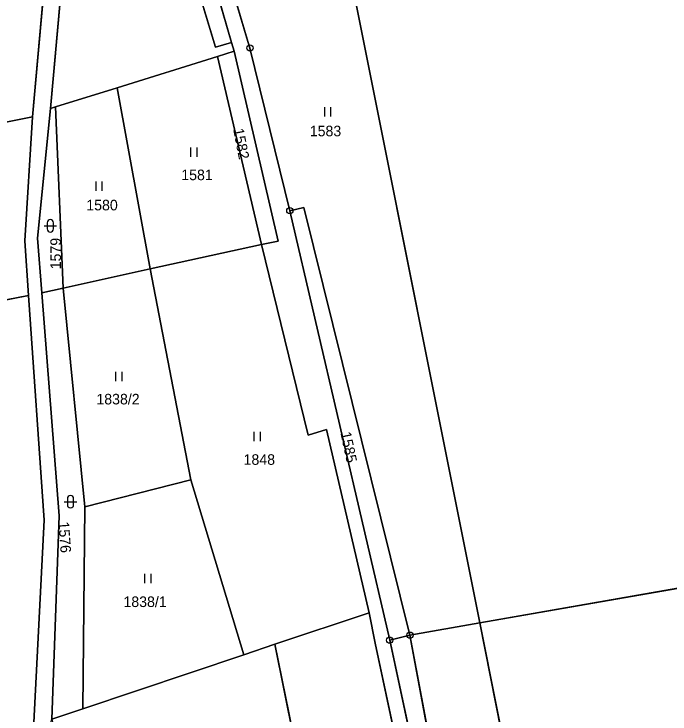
# Model space of a CAD drawing. Extents: x -689422 to -685210, y -987725 to -982160.
# Drawn here: x -687382 to -687276.5, y -986417.1 to -986304.5 of the extents above; entities that cross this region are included whole.
import ezdxf

# ---------------------------------------------------------------- set-up
doc = ezdxf.new("R2010")
doc.units = 0
for name, color, linetype in [('KN_Hranice_parcel', 7, 'Continuous'), ('KN_Parcelni cisla', 7, 'Continuous'), ('KN_Polygon parcely', 7, 'Continuous'), ('KN_POZEMKY_ORNA PUDA', 7, 'Continuous'), ('KN_POZEMKY_OSTATNI PLOCHA', 7, 'Continuous'), ('KN_POZEMKY_TTP', 7, 'Continuous'), ('KN_VYUZITI_17_ostatni plocha_ostatni komunikace', 7, 'Continuous'), ('KN_VYUZITI_26_ostatni plocha_jina plocha', 7, 'Continuous'), ('KN_VYUZITI_27_ostatni plocha_neplodna puda', 7, 'Continuous'), ('KN_Značky bodu BP', 7, 'Continuous'), ('KN_Značky kultur', 7, 'Continuous')]:
    doc.layers.add(name, color=color, linetype=linetype)

msp = doc.modelspace()

# ---------------------------------------------------------------- linework, layer by layer
at = {"layer": 'KN_Hranice_parcel'}
for p, q in [((-687307.1, -986402.43), (-687333.85, -986268.5)), ((-687347.02, -986309.04), (-687346.61, -986310.44)), ((-687349.27, -986311.27), (-687346.61, -986310.44)), ((-687365.41, -986316.31), (-687349.27, -986311.27)), ((-687342.18, -986341.56), (-687349.27, -986311.27)), ((-687375.34, -986319.4), (-687365.41, -986316.31)), ((-687360.09, -986345.48), (-687365.41, -986316.31)), ((-687376.13, -986319.65), (-687375.34, -986319.4)), ((-687374.09, -986348.55), (-687375.34, -986319.4)), ((-687390.37, -986323.27), (-687379.04, -986320.98)), ((-687321.59, -986405.2), (-687337.65, -986336.11)), ((-687360.09, -986345.48), (-687342.18, -986341.56)), ((-687374.09, -986348.55), (-687360.09, -986345.48)), ((-687360.09, -986345.48), (-687353.55, -986379.41)), ((-687374.09, -986348.55), (-687377.52, -986349.3)), ((-687370.62, -986383.76), (-687374.09, -986348.55)), ((-687399.7, -986353.64), (-687379.64, -986349.72)), ((-687353.55, -986379.41), (-687370.62, -986383.76)), ((-687353.55, -986379.41), (-687345.06, -986407.56)), ((-687307.1, -986402.43), (-687173.3, -986379)), ((-687370.95, -986416.25), (-687370.62, -986383.76)), ((-687324.91, -986400.79), (-687340.04, -986405.87)), ((-687318.33, -986404.4), (-687307.1, -986402.43)), ((-687280.63, -986535.42), (-687307.1, -986402.43)), ((-687318.33, -986404.4), (-687321.59, -986405.2)), ((-687340.04, -986405.87), (-687345.06, -986407.56)), ((-687328.14, -986464.93), (-687340.04, -986405.87)), ((-687345.06, -986407.56), (-687370.95, -986416.25)), ((-687375.91, -986417.91), (-687370.95, -986416.25))]:
    msp.add_line(p, q, dxfattribs=at)
for points in [[(-687363.12, -986259.43), (-687354.79, -986282.25), (-687347.02, -986309.04)], [(-687376.13, -986319.65), (-687374.23, -986298.69), (-687363.94, -986262.32)], [(-687347.02, -986309.04), (-687349.62, -986309.77), (-687363.94, -986262.32)], [(-687337.65, -986336.11), (-687344.06, -986309.93), (-687352.72, -986280.93), (-687355.59, -986273.49)], [(-687379.04, -986320.98), (-687377.06, -986298.91), (-687373.81, -986287.21)], [(-687346.61, -986310.44), (-687339.53, -986340.98), (-687342.18, -986341.56)], [(-687377.52, -986349.3), (-687378.2, -986340.5), (-687376.13, -986319.65)], [(-687379.04, -986320.98), (-687380.25, -986340.96), (-687379.64, -986349.72)], [(-687337.65, -986336.11), (-687335.41, -986335.59), (-687318.33, -986404.4)], [(-687342.18, -986341.56), (-687334.72, -986372.22), (-687331.73, -986371.28), (-687324.91, -986400.79)], [(-687375.91, -986417.91), (-687374.76, -986385.19), (-687377.52, -986349.3)], [(-687379.64, -986349.72), (-687377.12, -986385.9), (-687378.8, -986418.44)], [(-687324.91, -986400.79), (-687323.94, -986405.68), (-687311.95, -986461.55)], [(-687289.21, -986536.64), (-687308.05, -986459.84), (-687318.33, -986404.4)], [(-687291.29, -986536.94), (-687309.62, -986460.91), (-687321.59, -986405.2)]]:
    msp.add_lwpolyline(points, dxfattribs=at)
at = {"layer": 'KN_Polygon parcely'}
for points in [[(-687291.29, -986536.94), (-687309.62, -986460.91), (-687321.59, -986405.2), (-687337.65, -986336.11), (-687344.06, -986309.93), (-687352.72, -986280.93), (-687355.59, -986273.49), (-687360.82, -986256.16), (-687367.68, -986218.73)], [(-687370.9, -986219.45), (-687367.02, -986240.49), (-687365.13, -986253.92), (-687363.12, -986259.43), (-687354.79, -986282.25), (-687347.02, -986309.04), (-687346.61, -986310.44), (-687339.53, -986340.98), (-687342.18, -986341.56), (-687334.72, -986372.22), (-687331.73, -986371.28), (-687324.91, -986400.79), (-687323.94, -986405.68), (-687311.95, -986461.55), (-687305.83, -986488.88), (-687297.77, -986518.23)]]:
    msp.add_lwpolyline(points, dxfattribs=at)
for points in [[(-687205.96, -986239.19), (-687221.4, -986242.72), (-687333.85, -986268.5), (-687307.1, -986402.43), (-687173.3, -986379), (-687187.85, -986306.63)], [(-687380.25, -986340.96), (-687379.64, -986349.72), (-687377.12, -986385.9), (-687378.8, -986418.44), (-687384.75, -986440.44), (-687382.47, -986443.64), (-687375.91, -986417.91), (-687374.76, -986385.19), (-687377.52, -986349.3), (-687378.2, -986340.5), (-687376.13, -986319.65), (-687374.23, -986298.69), (-687363.94, -986262.32), (-687363.12, -986259.43), (-687365.13, -986253.92), (-687369.23, -986272.82), (-687373.81, -986287.21), (-687377.06, -986298.91), (-687379.04, -986320.98)], [(-687347.02, -986309.04), (-687354.79, -986282.25), (-687363.12, -986259.43), (-687363.94, -986262.32), (-687349.62, -986309.77)], [(-687349.62, -986309.77), (-687363.94, -986262.32), (-687374.23, -986298.69), (-687376.13, -986319.65), (-687375.34, -986319.4), (-687365.41, -986316.31), (-687349.27, -986311.27), (-687346.61, -986310.44), (-687347.02, -986309.04)], [(-687335.41, -986335.59), (-687318.33, -986404.4), (-687307.1, -986402.43), (-687333.85, -986268.5), (-687355.59, -986273.49), (-687352.72, -986280.93), (-687344.06, -986309.93), (-687337.65, -986336.11)], [(-687379.04, -986320.98), (-687377.06, -986298.91), (-687373.81, -986287.21), (-687419.65, -986297.5), (-687416.19, -986309), (-687400.56, -986304.67), (-687396.54, -986324.51), (-687390.37, -986323.27)], [(-687342.18, -986341.56), (-687339.53, -986340.98), (-687346.61, -986310.44), (-687349.27, -986311.27)], [(-687360.09, -986345.48), (-687342.18, -986341.56), (-687349.27, -986311.27), (-687365.41, -986316.31)], [(-687365.41, -986316.31), (-687375.34, -986319.4), (-687374.09, -986348.55), (-687360.09, -986345.48)], [(-687375.34, -986319.4), (-687376.13, -986319.65), (-687378.2, -986340.5), (-687377.52, -986349.3), (-687374.09, -986348.55)], [(-687379.64, -986349.72), (-687380.25, -986340.96), (-687379.04, -986320.98), (-687390.37, -986323.27), (-687389.13, -986327.72), (-687404.44, -986331.05), (-687399.7, -986353.64)], [(-687337.65, -986336.11), (-687321.59, -986405.2), (-687318.33, -986404.4), (-687335.41, -986335.59)], [(-687360.09, -986345.48), (-687353.55, -986379.41), (-687345.06, -986407.56), (-687340.04, -986405.87), (-687324.91, -986400.79), (-687331.73, -986371.28), (-687334.72, -986372.22), (-687342.18, -986341.56)], [(-687374.09, -986348.55), (-687370.62, -986383.76), (-687353.55, -986379.41), (-687360.09, -986345.48)], [(-687375.91, -986417.91), (-687370.95, -986416.25), (-687370.62, -986383.76), (-687374.09, -986348.55), (-687377.52, -986349.3), (-687374.76, -986385.19)], [(-687384.68, -986420.27), (-687378.8, -986418.44), (-687377.12, -986385.9), (-687379.64, -986349.72), (-687399.7, -986353.64), (-687389.92, -986389.02)], [(-687353.55, -986379.41), (-687370.62, -986383.76), (-687370.95, -986416.25), (-687345.06, -986407.56)], [(-687171.08, -986406.01), (-687173.3, -986379), (-687307.1, -986402.43), (-687280.63, -986535.42), (-687155.17, -986517.61)], [(-687340.04, -986405.87), (-687328.14, -986464.93), (-687311.95, -986461.55), (-687323.94, -986405.68), (-687324.91, -986400.79)], [(-687280.63, -986535.42), (-687307.1, -986402.43), (-687318.33, -986404.4), (-687308.05, -986459.84), (-687289.21, -986536.64)], [(-687291.29, -986536.94), (-687289.21, -986536.64), (-687308.05, -986459.84), (-687318.33, -986404.4), (-687321.59, -986405.2), (-687309.62, -986460.91)], [(-687328.14, -986464.93), (-687340.04, -986405.87), (-687345.06, -986407.56), (-687370.95, -986416.25), (-687375.91, -986417.91), (-687363.28, -986470.71), (-687353.52, -986468.27), (-687353.17, -986470.15)]]:
    msp.add_lwpolyline(points, close=True, dxfattribs=at)
at = {"layer": 'KN_POZEMKY_ORNA PUDA'}
for p, q in [((-687363.94, -986262.32), (-687349.62, -986309.77)), ((-687307.1, -986402.43), (-687333.85, -986268.5)), ((-687376.13, -986319.65), (-687374.23, -986298.69)), ((-687349.62, -986309.77), (-687347.02, -986309.04)), ((-687347.02, -986309.04), (-687346.61, -986310.44)), ((-687346.61, -986310.44), (-687349.27, -986311.27)), ((-687349.27, -986311.27), (-687365.41, -986316.31)), ((-687365.41, -986316.31), (-687375.34, -986319.4)), ((-687375.34, -986319.4), (-687376.13, -986319.65)), ((-687307.1, -986402.43), (-687173.3, -986379)), ((-687173.3, -986379), (-687307.1, -986402.43)), ((-687280.63, -986535.42), (-687307.1, -986402.43))]:
    msp.add_line(p, q, dxfattribs=at)
at = {"layer": 'KN_POZEMKY_OSTATNI PLOCHA'}
for p, q in [((-687352.72, -986280.93), (-687344.06, -986309.93)), ((-687347.02, -986309.04), (-687354.79, -986282.25)), ((-687374.23, -986298.69), (-687376.13, -986319.65)), ((-687379.04, -986320.98), (-687377.06, -986298.91)), ((-687346.61, -986310.44), (-687347.02, -986309.04)), ((-687344.06, -986309.93), (-687337.65, -986336.11)), ((-687349.27, -986311.27), (-687346.61, -986310.44)), ((-687339.53, -986340.98), (-687346.61, -986310.44)), ((-687346.61, -986310.44), (-687339.53, -986340.98)), ((-687342.18, -986341.56), (-687349.27, -986311.27)), ((-687378.2, -986340.5), (-687376.13, -986319.65)), ((-687376.13, -986319.65), (-687378.2, -986340.5)), ((-687376.13, -986319.65), (-687375.34, -986319.4)), ((-687375.34, -986319.4), (-687374.09, -986348.55)), ((-687380.25, -986340.96), (-687379.04, -986320.98)), ((-687337.65, -986336.11), (-687335.41, -986335.59)), ((-687335.41, -986335.59), (-687318.33, -986404.4)), ((-687337.65, -986336.11), (-687321.59, -986405.2)), ((-687321.59, -986405.2), (-687337.65, -986336.11)), ((-687379.64, -986349.72), (-687380.25, -986340.96)), ((-687377.52, -986349.3), (-687378.2, -986340.5)), ((-687378.2, -986340.5), (-687377.52, -986349.3)), ((-687342.18, -986341.56), (-687339.53, -986340.98)), ((-687339.53, -986340.98), (-687342.18, -986341.56)), ((-687334.72, -986372.22), (-687342.18, -986341.56)), ((-687374.09, -986348.55), (-687377.52, -986349.3)), ((-687377.52, -986349.3), (-687374.09, -986348.55)), ((-687377.52, -986349.3), (-687374.76, -986385.19)), ((-687374.76, -986385.19), (-687377.52, -986349.3)), ((-687374.09, -986348.55), (-687370.62, -986383.76)), ((-687377.12, -986385.9), (-687379.64, -986349.72)), ((-687331.73, -986371.28), (-687334.72, -986372.22)), ((-687324.91, -986400.79), (-687331.73, -986371.28)), ((-687370.62, -986383.76), (-687370.95, -986416.25)), ((-687374.76, -986385.19), (-687375.91, -986417.91)), ((-687375.91, -986417.91), (-687374.76, -986385.19)), ((-687378.8, -986418.44), (-687377.12, -986385.9)), ((-687323.94, -986405.68), (-687324.91, -986400.79)), ((-687321.59, -986405.2), (-687318.33, -986404.4)), ((-687318.33, -986404.4), (-687321.59, -986405.2)), ((-687318.33, -986404.4), (-687308.05, -986459.84)), ((-687311.95, -986461.55), (-687323.94, -986405.68)), ((-687309.62, -986460.91), (-687321.59, -986405.2)), ((-687321.59, -986405.2), (-687309.62, -986460.91)), ((-687370.95, -986416.25), (-687375.91, -986417.91))]:
    msp.add_line(p, q, dxfattribs=at)
at = {"layer": 'KN_POZEMKY_TTP'}
for p, q in [((-687349.62, -986309.77), (-687363.94, -986262.32)), ((-687333.85, -986268.5), (-687307.1, -986402.43)), ((-687344.06, -986309.93), (-687352.72, -986280.93)), ((-687354.79, -986282.25), (-687347.02, -986309.04)), ((-687377.06, -986298.91), (-687379.04, -986320.98)), ((-687347.02, -986309.04), (-687349.62, -986309.77)), ((-687337.65, -986336.11), (-687344.06, -986309.93)), ((-687365.41, -986316.31), (-687349.27, -986311.27)), ((-687349.27, -986311.27), (-687342.18, -986341.56)), ((-687375.34, -986319.4), (-687365.41, -986316.31)), ((-687360.09, -986345.48), (-687365.41, -986316.31)), ((-687365.41, -986316.31), (-687360.09, -986345.48)), ((-687374.09, -986348.55), (-687375.34, -986319.4)), ((-687379.04, -986320.98), (-687390.37, -986323.27)), ((-687390.37, -986323.27), (-687379.04, -986320.98)), ((-687379.04, -986320.98), (-687380.25, -986340.96)), ((-687335.41, -986335.59), (-687337.65, -986336.11)), ((-687318.33, -986404.4), (-687335.41, -986335.59)), ((-687380.25, -986340.96), (-687379.64, -986349.72)), ((-687360.09, -986345.48), (-687342.18, -986341.56)), ((-687342.18, -986341.56), (-687360.09, -986345.48)), ((-687342.18, -986341.56), (-687334.72, -986372.22)), ((-687374.09, -986348.55), (-687360.09, -986345.48)), ((-687360.09, -986345.48), (-687374.09, -986348.55)), ((-687360.09, -986345.48), (-687353.55, -986379.41)), ((-687353.55, -986379.41), (-687360.09, -986345.48)), ((-687370.62, -986383.76), (-687374.09, -986348.55)), ((-687399.7, -986353.64), (-687379.64, -986349.72)), ((-687379.64, -986349.72), (-687399.7, -986353.64)), ((-687379.64, -986349.72), (-687377.12, -986385.9)), ((-687334.72, -986372.22), (-687331.73, -986371.28)), ((-687331.73, -986371.28), (-687324.91, -986400.79)), ((-687370.62, -986383.76), (-687353.55, -986379.41)), ((-687353.55, -986379.41), (-687370.62, -986383.76)), ((-687353.55, -986379.41), (-687345.06, -986407.56)), ((-687345.06, -986407.56), (-687353.55, -986379.41)), ((-687370.95, -986416.25), (-687370.62, -986383.76)), ((-687377.12, -986385.9), (-687378.8, -986418.44)), ((-687340.04, -986405.87), (-687324.91, -986400.79)), ((-687324.91, -986400.79), (-687340.04, -986405.87)), ((-687324.91, -986400.79), (-687323.94, -986405.68)), ((-687318.33, -986404.4), (-687307.1, -986402.43)), ((-687307.1, -986402.43), (-687318.33, -986404.4)), ((-687307.1, -986402.43), (-687280.63, -986535.42)), ((-687308.05, -986459.84), (-687318.33, -986404.4)), ((-687323.94, -986405.68), (-687311.95, -986461.55)), ((-687345.06, -986407.56), (-687340.04, -986405.87)), ((-687340.04, -986405.87), (-687345.06, -986407.56)), ((-687328.14, -986464.93), (-687340.04, -986405.87)), ((-687340.04, -986405.87), (-687328.14, -986464.93)), ((-687345.06, -986407.56), (-687370.95, -986416.25)), ((-687370.95, -986416.25), (-687345.06, -986407.56)), ((-687375.91, -986417.91), (-687370.95, -986416.25))]:
    msp.add_line(p, q, dxfattribs=at)
at = {"layer": 'KN_VYUZITI_17_ostatni plocha_ostatni komunikace'}
for p, q in [((-687352.72, -986280.93), (-687344.06, -986309.93)), ((-687347.02, -986309.04), (-687354.79, -986282.25)), ((-687374.23, -986298.69), (-687376.13, -986319.65)), ((-687379.04, -986320.98), (-687377.06, -986298.91)), ((-687346.61, -986310.44), (-687347.02, -986309.04)), ((-687344.06, -986309.93), (-687337.65, -986336.11)), ((-687349.27, -986311.27), (-687346.61, -986310.44)), ((-687339.53, -986340.98), (-687346.61, -986310.44)), ((-687346.61, -986310.44), (-687339.53, -986340.98)), ((-687342.18, -986341.56), (-687349.27, -986311.27)), ((-687376.13, -986319.65), (-687378.2, -986340.5)), ((-687380.25, -986340.96), (-687379.04, -986320.98)), ((-687337.65, -986336.11), (-687321.59, -986405.2)), ((-687379.64, -986349.72), (-687380.25, -986340.96)), ((-687378.2, -986340.5), (-687377.52, -986349.3)), ((-687342.18, -986341.56), (-687339.53, -986340.98)), ((-687339.53, -986340.98), (-687342.18, -986341.56)), ((-687334.72, -986372.22), (-687342.18, -986341.56)), ((-687377.52, -986349.3), (-687374.76, -986385.19)), ((-687377.12, -986385.9), (-687379.64, -986349.72)), ((-687331.73, -986371.28), (-687334.72, -986372.22)), ((-687324.91, -986400.79), (-687331.73, -986371.28)), ((-687374.76, -986385.19), (-687375.91, -986417.91)), ((-687378.8, -986418.44), (-687377.12, -986385.9)), ((-687323.94, -986405.68), (-687324.91, -986400.79)), ((-687311.95, -986461.55), (-687323.94, -986405.68)), ((-687321.59, -986405.2), (-687309.62, -986460.91))]:
    msp.add_line(p, q, dxfattribs=at)
at = {"layer": 'KN_VYUZITI_26_ostatni plocha_jina plocha'}
for p, q in [((-687337.65, -986336.11), (-687335.41, -986335.59)), ((-687335.41, -986335.59), (-687318.33, -986404.4)), ((-687321.59, -986405.2), (-687337.65, -986336.11)), ((-687321.59, -986405.2), (-687318.33, -986404.4)), ((-687318.33, -986404.4), (-687321.59, -986405.2)), ((-687318.33, -986404.4), (-687308.05, -986459.84)), ((-687309.62, -986460.91), (-687321.59, -986405.2))]:
    msp.add_line(p, q, dxfattribs=at)
at = {"layer": 'KN_VYUZITI_27_ostatni plocha_neplodna puda'}
for p, q in [((-687378.2, -986340.5), (-687376.13, -986319.65)), ((-687376.13, -986319.65), (-687375.34, -986319.4)), ((-687375.34, -986319.4), (-687374.09, -986348.55)), ((-687377.52, -986349.3), (-687378.2, -986340.5)), ((-687374.09, -986348.55), (-687377.52, -986349.3)), ((-687377.52, -986349.3), (-687374.09, -986348.55)), ((-687374.76, -986385.19), (-687377.52, -986349.3)), ((-687374.09, -986348.55), (-687370.62, -986383.76)), ((-687370.62, -986383.76), (-687370.95, -986416.25)), ((-687375.91, -986417.91), (-687374.76, -986385.19)), ((-687370.95, -986416.25), (-687375.91, -986417.91))]:
    msp.add_line(p, q, dxfattribs=at)
at = {"layer": 'KN_Značky bodu BP'}
for centre, radius in [((-687344.06, -986309.93), 0.5), ((-687344.06, -986309.93), 0.0303), ((-687337.65, -986336.11), 0.5), ((-687337.65, -986336.11), 0.0303), ((-687318.33, -986404.4), 0.5), ((-687318.33, -986404.4), 0.0303), ((-687321.59, -986405.2), 0.5), ((-687321.59, -986405.2), 0.0303)]:
    msp.add_circle(centre, radius, dxfattribs=at)
at = {"layer": 'KN_Značky kultur'}
for p, q in [((-687332.03, -986320.92), (-687332.03, -986319.42)), ((-687331.03, -986320.92), (-687331.03, -986319.42)), ((-687353.55, -986327.44), (-687353.55, -986325.94)), ((-687352.55, -986327.44), (-687352.55, -986325.94)), ((-687368.8, -986332.89), (-687368.8, -986331.39)), ((-687367.8, -986332.89), (-687367.8, -986331.39)), ((-687376.65, -986338.03), (-687376.65, -986339.03)), ((-687375.65, -986339.03), (-687375.65, -986338.03)), ((-687377.15, -986338.53), (-687375.15, -986338.53)), ((-687365.62, -986363.52), (-687365.62, -986362.02)), ((-687364.62, -986363.52), (-687364.62, -986362.02)), ((-687343.38, -986373.16), (-687343.38, -986371.66)), ((-687342.38, -986373.16), (-687342.38, -986371.66)), ((-687373.91, -986382.92), (-687371.91, -986382.92)), ((-687373.41, -986382.42), (-687373.41, -986383.42)), ((-687372.41, -986383.42), (-687372.41, -986382.42)), ((-687360.96, -986396.02), (-687360.96, -986394.52)), ((-687359.96, -986396.02), (-687359.96, -986394.52))]:
    msp.add_line(p, q, dxfattribs=at)
for centre, start, end in [((-687376.15, -986338.03), 0, 180), ((-687376.15, -986339.03), 180, 359.9879), ((-687372.91, -986382.42), 0, 180), ((-687372.91, -986383.42), 180, 359.9879)]:
    msp.add_arc(centre, 0.5, start, end, dxfattribs=at)

# ---------------------------------------------------------------- texts
at = {"layer": 'KN_Parcelni cisla'}
for s, p in [('1583', (-687334.44, -986324.13)), ('1581', (-687355.1, -986331.19)), ('1580', (-687370.37, -986336.05)), ('1838/2', (-687368.75, -986367.27)), ('1848', (-687345.08, -986376.99)), ('1838/1', (-687364.4, -986399.87))]:
    msp.add_text(s, height=1.7, dxfattribs=at).set_placement(p)
for s, rotation, p in [('1582', 281, (-687346.77, -986323)), ('1579', 90, (-687374.45, -986345.53)), ('1585', 282, (-687329.52, -986371.85)), ('1576', 274, (-687374.85, -986386.17))]:
    msp.add_text(s, height=1.7, rotation=rotation, dxfattribs=at).set_placement(p)

doc.saveas('drawing.dxf')
